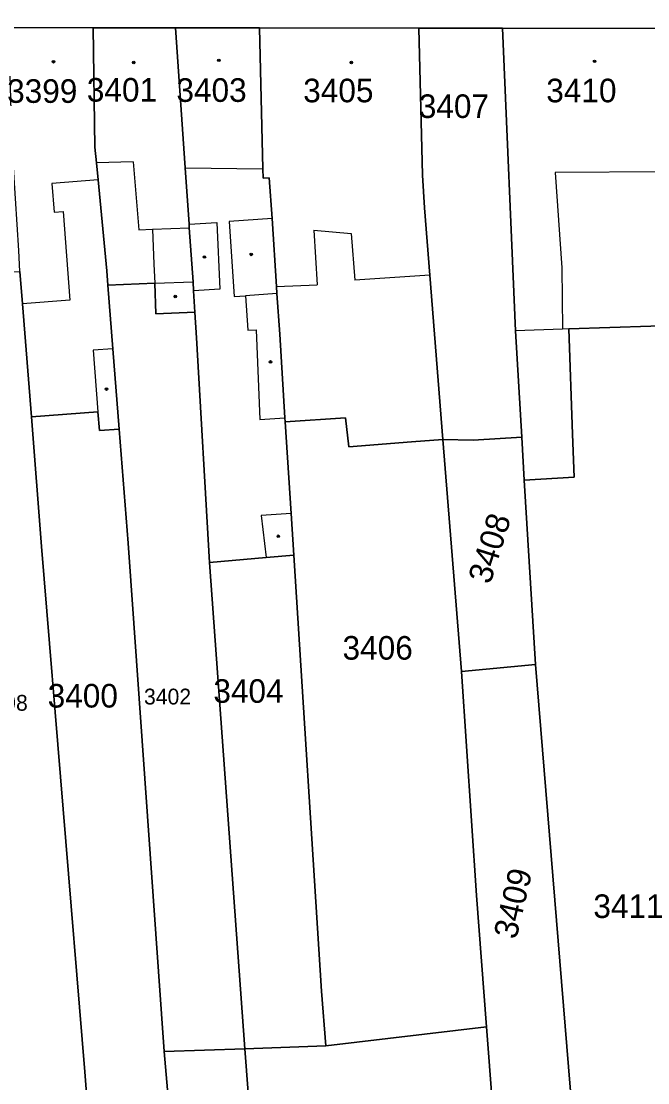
# Model space of a CAD drawing. Extents: x -596233 to -595156, y -1161235 to -1159375.
# Drawn here: x -595305.4 to -595260.2, y -1161115.4 to -1161038.9 of the extents above; entities that cross this region are included whole.
import ezdxf

# ---------------------------------------------------------------- set-up
doc = ezdxf.new("R2010")
doc.units = 0
for name, color, linetype in [('KN_CAR_KR', 7, 'Continuous'), ('KN_KULTURY', 7, 'Continuous'), ('KN_PARC_CIS_POZ', 7, 'Continuous'), ('KN_PARC_CIS_STAV', 7, 'Continuous'), ('KN_PARC_PLOCHA', 7, 'Continuous'), ('parcely_l', 7, 'Continuous')]:
    doc.layers.add(name, color=color, linetype=linetype)

msp = doc.modelspace()

# ---------------------------------------------------------------- linework, layer by layer
at = {"layer": 'KN_CAR_KR'}
for points in [[(-595297.3, -1161049.03), (-595299.94, -1161049.12)], [(-595297.3, -1161049.03), (-595296.89, -1161053.93)], [(-595293.55, -1161049.47), (-595287.95, -1161049.54)], [(-595259.1, -1161049.75), (-595266.91, -1161049.81)], [(-595266.91, -1161049.81), (-595266.42, -1161056.67)], [(-595299.82, -1161050.33), (-595303.15, -1161050.59)], [(-595303.15, -1161050.59), (-595302.99, -1161052.67)], [(-595302.99, -1161052.67), (-595302.34, -1161052.61)], [(-595302.34, -1161052.61), (-595301.84, -1161059)], [(-595287.29, -1161053.13), (-595290.38, -1161053.34)], [(-595296.89, -1161053.93), (-595295.9, -1161053.89)], [(-595295.9, -1161053.89), (-595293.25, -1161053.8)], [(-595295.9, -1161053.89), (-595295.8, -1161056.4)], [(-595293.27, -1161053.54), (-595291.27, -1161053.4)], [(-595291.27, -1161053.4), (-595291.05, -1161058.2)], [(-595290.38, -1161053.34), (-595290.01, -1161058.73)], [(-595284.29, -1161053.95), (-595281.6, -1161054.21)], [(-595284.29, -1161053.95), (-595284.04, -1161057.89)], [(-595281.6, -1161054.21), (-595281.33, -1161057.56)], [(-595295.8, -1161056.4), (-595295.74, -1161057.79)], [(-595266.42, -1161056.67), (-595266.37, -1161061.1)], [(-595295.74, -1161057.79), (-595292.98, -1161057.68)], [(-595275.94, -1161057.21), (-595281.33, -1161057.56)], [(-595291.05, -1161058.2), (-595292.94, -1161058.33)], [(-595286.94, -1161058.52), (-595289.21, -1161058.68)], [(-595286.97, -1161058.03), (-595284.04, -1161057.89)], [(-595301.84, -1161059), (-595305.26, -1161059.26)], [(-595290.01, -1161058.73), (-595289.21, -1161058.68)], [(-595289.21, -1161058.68), (-595289.04, -1161061.17)], [(-595289.04, -1161061.17), (-595288.44, -1161061.13)], [(-595288.44, -1161061.13), (-595288.16, -1161067.6)], [(-595266.37, -1161061.1), (-595269.77, -1161061.22)], [(-595265.92, -1161061.08), (-595266.37, -1161061.1)], [(-595298.75, -1161062.5), (-595300.18, -1161062.61)], [(-595300.18, -1161062.61), (-595299.83, -1161067.04)], [(-595288.16, -1161067.6), (-595286.36, -1161067.48)], [(-595285.91, -1161074.37), (-595288.07, -1161074.51)], [(-595288.07, -1161074.51), (-595287.71, -1161077.55)]]:
    msp.add_lwpolyline(points, dxfattribs=at)
at = {"layer": 'KN_KULTURY'}
for centre, radius in [((-595291.12, -1161041.73), 0.09), ((-595291.12, -1161041.73), 0.0398), ((-595264.07, -1161041.8), 0.09), ((-595303.03, -1161041.83), 0.09), ((-595303.03, -1161041.83), 0.0398), ((-595297.25, -1161041.88), 0.09), ((-595297.25, -1161041.88), 0.0398), ((-595281.58, -1161041.88), 0.09), ((-595281.58, -1161041.88), 0.0398), ((-595264.07, -1161041.8), 0.0398), ((-595292.16, -1161055.89), 0.09), ((-595292.16, -1161055.89), 0.0398), ((-595288.79, -1161055.71), 0.09), ((-595288.79, -1161055.71), 0.0398), ((-595294.26, -1161058.74), 0.09), ((-595294.26, -1161058.74), 0.0398), ((-595287.4, -1161063.45), 0.09), ((-595287.4, -1161063.45), 0.0398), ((-595299.21, -1161065.41), 0.09), ((-595299.21, -1161065.41), 0.0398), ((-595286.84, -1161076.01), 0.09), ((-595286.84, -1161076.01), 0.0398)]:
    msp.add_circle(centre, radius, dxfattribs=at)
at = {"layer": 'KN_PARC_PLOCHA'}
msp.add_lwpolyline([(-595259.47, -1161039.44), (-595270.7, -1161039.42), (-595276.72, -1161039.41), (-595288.2, -1161039.39), (-595294.25, -1161039.39), (-595300.16, -1161039.38), (-595306.24, -1161039.37), (-595312.28, -1161039.36), (-595317.67, -1161039.31), (-595323.08, -1161039.26), (-595328.52, -1161039.21), (-595336.53, -1161039.13), (-595342.91, -1161039.07), (-595348.45, -1161039.02), (-595360.55, -1161038.91), (-595363.91, -1161038.91), (-595399.65, -1161038.92)], dxfattribs=at)
for points in [[(-595300.16, -1161039.38), (-595300.05, -1161047.98), (-595299.94, -1161049.12), (-595299.82, -1161050.33), (-595299.19, -1161056.9), (-595299.11, -1161057.92), (-595298.75, -1161062.5), (-595298.3, -1161068.29), (-595299.72, -1161068.4), (-595299.83, -1161067.04), (-595304.62, -1161067.42), (-595305.26, -1161059.26), (-595305.44, -1161056.95), (-595305.53, -1161055.43), (-595306, -1161047.94), (-595306.24, -1161039.37)], [(-595294.25, -1161039.39), (-595293.55, -1161049.47), (-595293.27, -1161053.54), (-595293.25, -1161053.8), (-595292.98, -1161057.68), (-595292.94, -1161058.33), (-595292.85, -1161059.88), (-595295.66, -1161059.99), (-595295.74, -1161057.79), (-595299.11, -1161057.92), (-595299.19, -1161056.9), (-595299.82, -1161050.33), (-595299.94, -1161049.12), (-595300.05, -1161047.98), (-595300.16, -1161039.38)], [(-595286.34, -1161067.76), (-595285.91, -1161074.37), (-595285.72, -1161077.38), (-595287.71, -1161077.55), (-595291.79, -1161077.9), (-595292.74, -1161061.72), (-595292.85, -1161059.88), (-595292.94, -1161058.33), (-595292.98, -1161057.68), (-595293.25, -1161053.8), (-595293.27, -1161053.54), (-595293.55, -1161049.47), (-595294.25, -1161039.39), (-595288.2, -1161039.39), (-595287.95, -1161049.54), (-595287.93, -1161050.21), (-595287.49, -1161050.18), (-595287.29, -1161053.13), (-595286.97, -1161058.03), (-595286.94, -1161058.52), (-595286.74, -1161061.46), (-595286.36, -1161067.48)], [(-595276.72, -1161039.41), (-595276.46, -1161049.99), (-595276.32, -1161052.36), (-595275.94, -1161057.21), (-595274.99, -1161069.03), (-595277.24, -1161069.21), (-595281.76, -1161069.57), (-595282.01, -1161067.48), (-595286.34, -1161067.76), (-595286.36, -1161067.48), (-595286.74, -1161061.46), (-595286.94, -1161058.52), (-595286.97, -1161058.03), (-595287.29, -1161053.13), (-595287.49, -1161050.18), (-595287.93, -1161050.21), (-595287.95, -1161049.54), (-595288.2, -1161039.39)], [(-595270.7, -1161039.42), (-595269.77, -1161061.22), (-595269.31, -1161068.87), (-595272.81, -1161069.08), (-595274.99, -1161069.03), (-595275.94, -1161057.21), (-595276.32, -1161052.36), (-595276.46, -1161049.99), (-595276.72, -1161039.41)], [(-595259.47, -1161039.44), (-595259.17, -1161048.76), (-595259.1, -1161049.75), (-595258.49, -1161058.53), (-595258.33, -1161060.82), (-595260.03, -1161060.88), (-595265.92, -1161061.08), (-595265.67, -1161068.65), (-595265.53, -1161071.75), (-595269.13, -1161071.96), (-595269.31, -1161068.87), (-595269.77, -1161061.22), (-595270.7, -1161039.42)], [(-595304.62, -1161067.42), (-595303.89, -1161076.74), (-595300.77, -1161114.59), (-595299.79, -1161127.32), (-595300.07, -1161127.34), (-595305.86, -1161127.71), (-595307.05, -1161112.18), (-595310.71, -1161063.51), (-595311.39, -1161057.03), (-595307.78, -1161057.02), (-595305.44, -1161056.95), (-595305.26, -1161059.26)], [(-595292.85, -1161059.88), (-595292.74, -1161061.72), (-595291.79, -1161077.9), (-595289.24, -1161112.93), (-595295.06, -1161113.12), (-595297.65, -1161076.52), (-595298.3, -1161068.29), (-595298.75, -1161062.5), (-595299.11, -1161057.92), (-595295.74, -1161057.79), (-595295.66, -1161059.99)], [(-595256.85, -1161084.78), (-595253.5, -1161135.64), (-595253.34, -1161137.99), (-595262.69, -1161138.71), (-595263.94, -1161138.81), (-595268.33, -1161085.24), (-595269.13, -1161071.96), (-595265.53, -1161071.75), (-595265.67, -1161068.65), (-595265.92, -1161061.08), (-595260.03, -1161060.88), (-595258.33, -1161060.82)], [(-595298.3, -1161068.29), (-595297.65, -1161076.52), (-595295.06, -1161113.12), (-595293.85, -1161126.94), (-595299.79, -1161127.32), (-595300.77, -1161114.59), (-595303.89, -1161076.74), (-595304.62, -1161067.42), (-595299.83, -1161067.04), (-595299.72, -1161068.4)], [(-595274.99, -1161069.03), (-595273.65, -1161085.75), (-595272.58, -1161101.9), (-595271.86, -1161111.34), (-595283.42, -1161112.73), (-595283.72, -1161108.79), (-595285.72, -1161077.38), (-595285.91, -1161074.37), (-595286.34, -1161067.76), (-595282.01, -1161067.48), (-595281.76, -1161069.57), (-595277.24, -1161069.21)], [(-595269.13, -1161071.96), (-595268.33, -1161085.24), (-595273.65, -1161085.75), (-595274.99, -1161069.03), (-595272.81, -1161069.08), (-595269.31, -1161068.87)], [(-595283.42, -1161112.73), (-595289.24, -1161112.93), (-595291.79, -1161077.9), (-595287.71, -1161077.55), (-595285.72, -1161077.38), (-595283.72, -1161108.79)], [(-595263.94, -1161138.81), (-595269.72, -1161139.26), (-595271.86, -1161111.34), (-595272.58, -1161101.9), (-595273.65, -1161085.75), (-595268.33, -1161085.24)], [(-595269.72, -1161139.26), (-595269.6, -1161140.73), (-595281.23, -1161141.53), (-595279.36, -1161167.79), (-595280.42, -1161167.87), (-595280.57, -1161165.94), (-595282.78, -1161166.09), (-595285.17, -1161166.26), (-595285.52, -1161161.67), (-595289.24, -1161112.93), (-595283.42, -1161112.73), (-595271.86, -1161111.34)], [(-595285.52, -1161161.67), (-595291.18, -1161161.95), (-595293.85, -1161126.94), (-595295.06, -1161113.12), (-595289.24, -1161112.93)]]:
    msp.add_lwpolyline(points, close=True, dxfattribs=at)
at = {"layer": 'parcely_l'}
for points in [[(-595300.16, -1161039.38), (-595306.24, -1161039.37)], [(-595294.25, -1161039.39), (-595300.16, -1161039.38)], [(-595300.16, -1161039.38), (-595300.05, -1161047.98), (-595299.94, -1161049.12), (-595299.82, -1161050.33), (-595299.19, -1161056.9), (-595299.11, -1161057.92)], [(-595288.2, -1161039.39), (-595294.25, -1161039.39)], [(-595292.85, -1161059.88), (-595292.94, -1161058.33), (-595292.98, -1161057.68), (-595293.25, -1161053.8), (-595293.27, -1161053.54), (-595293.55, -1161049.47), (-595294.25, -1161039.39)], [(-595276.72, -1161039.41), (-595288.2, -1161039.39)], [(-595288.2, -1161039.39), (-595287.95, -1161049.54), (-595287.93, -1161050.21), (-595287.49, -1161050.18), (-595287.29, -1161053.13), (-595286.97, -1161058.03), (-595286.94, -1161058.52), (-595286.74, -1161061.46), (-595286.36, -1161067.48), (-595286.34, -1161067.76)], [(-595270.7, -1161039.42), (-595276.72, -1161039.41)], [(-595274.99, -1161069.03), (-595275.94, -1161057.21), (-595276.32, -1161052.36), (-595276.46, -1161049.99), (-595276.72, -1161039.41)], [(-595269.31, -1161068.87), (-595269.77, -1161061.22), (-595270.7, -1161039.42)], [(-595270.7, -1161039.42), (-595259.47, -1161039.44)], [(-595305.44, -1161056.95), (-595305.26, -1161059.26), (-595304.62, -1161067.42)], [(-595299.11, -1161057.92), (-595295.74, -1161057.79), (-595295.66, -1161059.99), (-595292.85, -1161059.88)], [(-595298.3, -1161068.29), (-595298.75, -1161062.5), (-595299.11, -1161057.92)], [(-595291.79, -1161077.9), (-595292.74, -1161061.72), (-595292.85, -1161059.88)], [(-595258.33, -1161060.82), (-595260.03, -1161060.88), (-595265.92, -1161061.08), (-595265.67, -1161068.65), (-595265.53, -1161071.75), (-595269.13, -1161071.96)], [(-595304.62, -1161067.42), (-595299.83, -1161067.04), (-595299.72, -1161068.4), (-595298.3, -1161068.29)], [(-595304.62, -1161067.42), (-595303.89, -1161076.74), (-595300.77, -1161114.59), (-595299.79, -1161127.32)], [(-595286.34, -1161067.76), (-595282.01, -1161067.48), (-595281.76, -1161069.57), (-595277.24, -1161069.21), (-595274.99, -1161069.03)], [(-595295.06, -1161113.12), (-595297.65, -1161076.52), (-595298.3, -1161068.29)], [(-595285.72, -1161077.38), (-595285.91, -1161074.37), (-595286.34, -1161067.76)], [(-595274.99, -1161069.03), (-595272.81, -1161069.08), (-595269.31, -1161068.87)], [(-595273.65, -1161085.75), (-595274.99, -1161069.03)], [(-595269.13, -1161071.96), (-595269.31, -1161068.87)], [(-595268.33, -1161085.24), (-595269.13, -1161071.96)], [(-595285.72, -1161077.38), (-595287.71, -1161077.55), (-595291.79, -1161077.9)], [(-595283.42, -1161112.73), (-595283.72, -1161108.79), (-595285.72, -1161077.38)], [(-595291.79, -1161077.9), (-595289.24, -1161112.93)], [(-595268.33, -1161085.24), (-595273.65, -1161085.75)], [(-595263.94, -1161138.81), (-595268.33, -1161085.24)], [(-595273.65, -1161085.75), (-595272.58, -1161101.9), (-595271.86, -1161111.34)], [(-595283.42, -1161112.73), (-595271.86, -1161111.34)], [(-595271.86, -1161111.34), (-595269.72, -1161139.26)], [(-595289.24, -1161112.93), (-595283.42, -1161112.73)], [(-595289.24, -1161112.93), (-595295.06, -1161113.12)], [(-595293.85, -1161126.94), (-595295.06, -1161113.12)], [(-595285.52, -1161161.67), (-595289.24, -1161112.93)]]:
    msp.add_lwpolyline(points, dxfattribs=at)

# ---------------------------------------------------------------- texts
at = {"layer": 'KN_PARC_CIS_POZ'}
for s, height, p in [('3407', 1.7, (-595276.7266, -1161045.88)), ('3406', 1.7, (-595282.2166, -1161084.9)), ('3400', 1.7, (-595303.4466, -1161088.35)), ('3404', 1.7, (-595291.5166, -1161088.01)), ('3398', 1.14, (-595308.27, -1161088.58)), ('3402', 1.14, (-595296.51, -1161088.13)), ('3411', 1.7, (-595264.1566, -1161103.51))]:
    msp.add_text(s, height=height, dxfattribs=at).set_placement(p)
for s, rotation, p in [('3408', 72.446521, (-595271.59, -1161079.5315)), ('3409', 76.710077, (-595269.7064, -1161105.1032))]:
    msp.add_text(s, height=1.7, rotation=rotation, dxfattribs=at).set_placement(p)
at = {"layer": 'KN_PARC_CIS_STAV'}
for s, p in [('3399', (-595306.3666, -1161044.79)), ('3401', (-595300.6266, -1161044.7)), ('3403', (-595294.1766, -1161044.72)), ('3405', (-595285.0466, -1161044.75)), ('3410', (-595267.5466, -1161044.75))]:
    msp.add_text(s, height=1.7, dxfattribs=at).set_placement(p)

doc.saveas('drawing.dxf')
